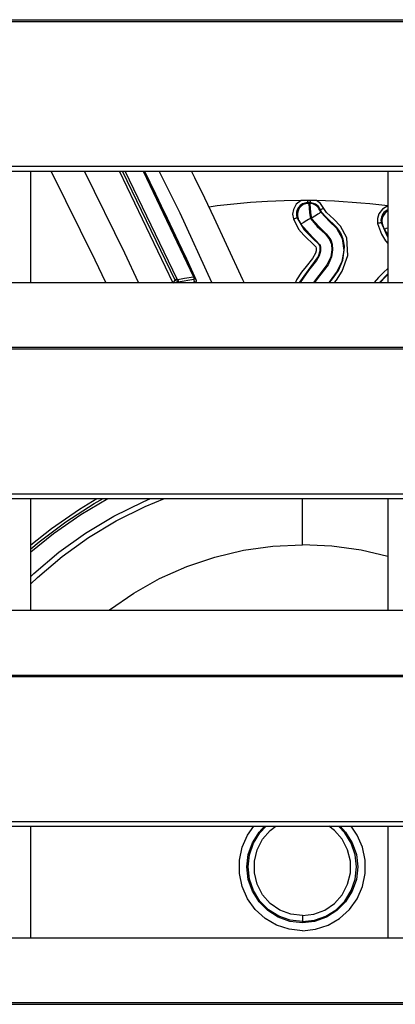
# Model space of a CAD drawing. Header units: millimetres. Extents: x 0 to 39025, y -31299 to 8400.
# Tile 277 of 373: x 6989 to 7040, y 6669 to 6801. Entities that reach past the tile are written whole.
import ezdxf

# ---------------------------------------------------------------- set-up
doc = ezdxf.new("R2010")
doc.units = ezdxf.units.MM

# ---------------------------------------------------------------- blocks, each defined once
blk = doc.blocks.new('*U53')
at = {"lineweight": 25}
for points in [[(16.21, 788.6), (16.21, 788.6), (1133.33, 788.6), (1133.33, 788.6)], [(16.21, 788.38), (16.21, 788.38), (1133.33, 788.38), (1133.33, 788.38)], [(7.21, 768.95), (7.21, 768.95), (1142.79, 768.95), (1142.79, 768.95)], [(7.21, 768.29), (7.21, 768.29), (1142.79, 768.29), (1142.79, 768.29)], [(387, 753.34), (387, 753.34), (387, 768.29), (387, 768.29)], [(406.15, 753.25), (406.15, 753.25), (398.91, 768.29), (398.91, 768.29)], [(406.4, 753.66), (406.4, 753.66), (399.35, 768.29), (399.35, 768.29)], [(406.68, 753.76), (406.68, 753.76), (399.67, 768.29), (399.67, 768.29)], [(402.09, 768.29), (402.09, 768.29), (408.89, 754.11), (408.89, 754.11)], [(435, 768.29), (435, 768.29), (435, 753.34), (435, 753.34)], [(425.4, 764.32), (425.4, 764.32), (424.54, 764.34), (424.54, 764.34)], [(434.51, 760.45), (434.51, 760.45), (435, 759.73), (435, 759.73)], [(406.84, 758.74), (406.84, 758.74), (408.73, 754.73), (408.73, 754.73)], [(247, 753.34), (247, 753.34), (818, 753.34), (818, 753.34)], [(406.15, 753.25), (406.15, 753.25), (406.4, 753.66), (406.4, 753.66)], [(408.91, 753.73), (408.91, 753.73), (406.8, 753.39), (406.8, 753.39)], [(409.07, 753.38), (409.07, 753.38), (408.81, 753.34), (408.81, 753.34)], [(409.07, 753.38), (409.07, 753.38), (408.91, 753.73), (408.91, 753.73)], [(409.03, 754.08), (409.03, 754.08), (409.02, 754.1), (409.02, 754.1)], [(409.19, 753.73), (409.19, 753.73), (409.03, 754.09), (409.03, 754.09)], [(435, 754.51), (435, 754.51), (433.86, 753.34), (433.86, 753.34)], [(16.21, 744.63), (16.21, 744.63), (1133.33, 744.63), (1133.33, 744.63)], [(16.21, 744.41), (16.21, 744.41), (1133.33, 744.41), (1133.33, 744.41)], [(7.21, 724.98), (7.21, 724.98), (1142.79, 724.98), (1142.79, 724.98)], [(7.21, 724.33), (7.21, 724.33), (1142.79, 724.33), (1142.79, 724.33)], [(387, 709.36), (387, 709.36), (387, 724.33), (387, 724.33)], [(435, 724.33), (435, 724.33), (435, 709.36), (435, 709.36)], [(247, 709.36), (247, 709.36), (818, 709.36), (818, 709.36)], [(16.21, 700.65), (16.21, 700.65), (1133.33, 700.65), (1133.33, 700.65)], [(16.21, 700.43), (16.21, 700.43), (1133.33, 700.43), (1133.33, 700.43)], [(7.21, 681), (7.21, 681), (1142.79, 681), (1142.79, 681)], [(7.21, 680.35), (7.21, 680.35), (1142.79, 680.35), (1142.79, 680.35)], [(387, 665.39), (387, 665.39), (387, 680.35), (387, 680.35)], [(435, 680.35), (435, 680.35), (435, 665.39), (435, 665.39)], [(423.5, 667.56), (423.5, 667.56), (423.5, 667.41), (423.5, 667.41)], [(247, 665.39), (247, 665.39), (818, 665.39), (818, 665.39)], [(16.21, 656.68), (16.21, 656.68), (1133.33, 656.68), (1133.33, 656.68)], [(16.21, 656.46), (16.21, 656.46), (1133.33, 656.46), (1133.33, 656.46)]]:
    blk.add_open_spline(points, degree=3, dxfattribs=at)
for points, knots in [([(397.1, 753.34), (397.1, 753.34), (395.68, 756.34), (395.68, 756.34), (395.68, 756.34), (389.73, 768.29), (389.73, 768.29)], [0, 0, 0, 0, 1, 1, 1, 2, 2, 2, 2]), ([(401.5, 753.34), (401.5, 753.34), (399.65, 757.29), (399.65, 757.29), (399.65, 757.29), (394.23, 768.29), (394.23, 768.29)], [0, 0, 0, 0, 1, 1, 1, 2, 2, 2, 2]), ([(402.26, 768.29), (402.26, 768.29), (405.33, 761.96), (405.33, 761.96), (405.33, 761.96), (406.84, 758.74), (406.84, 758.74)], [0, 0, 0, 0, 1, 1, 1, 2, 2, 2, 2]), ([(402.27, 768.29), (402.27, 768.29), (403.75, 765.25), (403.75, 765.25), (403.75, 765.25), (406.11, 760.33), (406.11, 760.33), (406.11, 760.33), (407.92, 756.49), (407.92, 756.49), (407.92, 756.49), (409.19, 753.73), (409.19, 753.73)], [0, 0, 0, 0, 1, 1, 1, 2, 2, 2, 3, 3, 3, 4, 4, 4, 4]), ([(411.34, 753.34), (411.34, 753.34), (407.06, 762.63), (407.06, 762.63), (407.06, 762.63), (404.28, 768.29), (404.28, 768.29)], [0, 0, 0, 0, 1, 1, 1, 2, 2, 2, 2]), ([(415.66, 753.34), (415.66, 753.34), (415.49, 753.71), (415.49, 753.71), (415.49, 753.71), (413.3, 758.45), (413.3, 758.45), (413.3, 758.45), (411.63, 762.02), (411.63, 762.02), (411.63, 762.02), (410.38, 764.64), (410.38, 764.64), (410.38, 764.64), (409.06, 767.4), (409.06, 767.4), (409.06, 767.4), (408.62, 768.29), (408.62, 768.29)], [0, 0, 0, 0, 1, 1, 1, 2, 2, 2, 3, 3, 3, 4, 4, 4, 5, 5, 5, 6, 6, 6, 6]), ([(423.35, 764.34), (423.35, 764.34), (421.08, 764.31), (421.08, 764.31), (421.08, 764.31), (418.81, 764.22), (418.81, 764.22), (418.81, 764.22), (416.55, 764.07), (416.55, 764.07), (416.55, 764.07), (414.3, 763.86), (414.3, 763.86), (414.3, 763.86), (412.04, 763.6), (412.04, 763.6), (412.04, 763.6), (410.96, 763.45), (410.96, 763.45)], [0, 0, 0, 0, 1, 1, 1, 2, 2, 2, 3, 3, 3, 4, 4, 4, 5, 5, 5, 6, 6, 6, 6]), ([(423.35, 764.34), (423.35, 764.34), (422.69, 763.85), (422.69, 763.85), (422.69, 763.85), (422.29, 763.14), (422.29, 763.14), (422.29, 763.14), (422.2, 762.49), (422.2, 762.49), (422.2, 762.49), (422.31, 761.86), (422.31, 761.86)], [0, 0, 0, 0, 1, 1, 1, 2, 2, 2, 3, 3, 3, 4, 4, 4, 4]), ([(424.2, 764.05), (424.2, 764.05), (423.85, 764), (423.85, 764), (423.85, 764), (423.51, 763.88), (423.51, 763.88), (423.51, 763.88), (423.21, 763.68), (423.21, 763.68), (423.21, 763.68), (422.97, 763.41), (422.97, 763.41), (422.97, 763.41), (422.8, 763.1), (422.8, 763.1), (422.8, 763.1), (422.71, 762.76), (422.71, 762.76), (422.71, 762.76), (422.71, 762.39), (422.71, 762.39), (422.71, 762.39), (422.78, 762.05), (422.78, 762.05)], [0, 0, 0, 0, 1, 1, 1, 2, 2, 2, 3, 3, 3, 4, 4, 4, 5, 5, 5, 6, 6, 6, 7, 7, 7, 8, 8, 8, 8]), ([(424.34, 763.95), (424.34, 763.95), (423.98, 763.91), (423.98, 763.91), (423.98, 763.91), (423.63, 763.78), (423.63, 763.78), (423.63, 763.78), (423.33, 763.58), (423.33, 763.58), (423.33, 763.58), (423.09, 763.3), (423.09, 763.3), (423.09, 763.3), (422.92, 762.97), (422.92, 762.97), (422.92, 762.97), (422.83, 762.62), (422.83, 762.62), (422.83, 762.62), (422.83, 762.26), (422.83, 762.26), (422.83, 762.26), (422.92, 761.9), (422.92, 761.9)], [0, 0, 0, 0, 1, 1, 1, 2, 2, 2, 3, 3, 3, 4, 4, 4, 5, 5, 5, 6, 6, 6, 7, 7, 7, 8, 8, 8, 8]), ([(423.5, 764.34), (423.5, 764.34), (423.41, 764.34), (423.41, 764.34), (423.41, 764.34), (423.35, 764.34), (423.35, 764.34)], [0, 0, 0, 0, 1, 1, 1, 2, 2, 2, 2]), ([(424.21, 764.34), (424.21, 764.34), (423.86, 764.34), (423.86, 764.34), (423.86, 764.34), (423.86, 764.34), (423.86, 764.34), (423.86, 764.34), (423.85, 764.34), (423.85, 764.34), (423.85, 764.34), (423.81, 764.34), (423.81, 764.34), (423.81, 764.34), (423.68, 764.34), (423.68, 764.34), (423.68, 764.34), (423.5, 764.34), (423.5, 764.34)], [0, 0, 0, 0, 1, 1, 1, 2, 2, 2, 3, 3, 3, 4, 4, 4, 5, 5, 5, 6, 6, 6, 6]), ([(424.21, 764.34), (424.21, 764.34), (424.2, 764.28), (424.2, 764.28), (424.2, 764.28), (424.2, 764.22), (424.2, 764.22), (424.2, 764.22), (424.2, 764.17), (424.2, 764.17), (424.2, 764.17), (424.2, 764.13), (424.2, 764.13), (424.2, 764.13), (424.2, 764.1), (424.2, 764.1), (424.2, 764.1), (424.2, 764.07), (424.2, 764.07), (424.2, 764.07), (424.2, 764.05), (424.2, 764.05), (424.2, 764.05), (424.2, 764.05), (424.2, 764.05)], [0, 0, 0, 0, 1, 1, 1, 2, 2, 2, 3, 3, 3, 4, 4, 4, 5, 5, 5, 6, 6, 6, 7, 7, 7, 8, 8, 8, 8]), ([(424.2, 764.05), (424.2, 764.05), (424.28, 764), (424.28, 764), (424.28, 764), (424.34, 763.95), (424.34, 763.95)], [0, 0, 0, 0, 1, 1, 1, 2, 2, 2, 2]), ([(424.54, 764.05), (424.54, 764.05), (424.5, 764.05), (424.5, 764.05), (424.5, 764.05), (424.46, 764.05), (424.46, 764.05), (424.46, 764.05), (424.41, 764.05), (424.41, 764.05), (424.41, 764.05), (424.37, 764.05), (424.37, 764.05), (424.37, 764.05), (424.33, 764.05), (424.33, 764.05), (424.33, 764.05), (424.29, 764.05), (424.29, 764.05), (424.29, 764.05), (424.24, 764.05), (424.24, 764.05), (424.24, 764.05), (424.2, 764.05), (424.2, 764.05)], [0, 0, 0, 0, 1, 1, 1, 2, 2, 2, 3, 3, 3, 4, 4, 4, 5, 5, 5, 6, 6, 6, 7, 7, 7, 8, 8, 8, 8]), ([(424.54, 764.34), (424.54, 764.34), (424.5, 764.34), (424.5, 764.34), (424.5, 764.34), (424.46, 764.34), (424.46, 764.34), (424.46, 764.34), (424.41, 764.34), (424.41, 764.34), (424.41, 764.34), (424.37, 764.34), (424.37, 764.34), (424.37, 764.34), (424.33, 764.34), (424.33, 764.34), (424.33, 764.34), (424.29, 764.34), (424.29, 764.34), (424.29, 764.34), (424.25, 764.34), (424.25, 764.34), (424.25, 764.34), (424.21, 764.34), (424.21, 764.34)], [0, 0, 0, 0, 1, 1, 1, 2, 2, 2, 3, 3, 3, 4, 4, 4, 5, 5, 5, 6, 6, 6, 7, 7, 7, 8, 8, 8, 8]), ([(424.34, 763.95), (424.34, 763.95), (424.36, 763.78), (424.36, 763.78), (424.36, 763.78), (424.41, 763.34), (424.41, 763.34), (424.41, 763.34), (424.48, 762.7), (424.48, 762.7), (424.48, 762.7), (424.59, 761.94), (424.59, 761.94)], [0, 0, 0, 0, 1, 1, 1, 2, 2, 2, 3, 3, 3, 4, 4, 4, 4]), ([(424.48, 763.95), (424.48, 763.95), (424.46, 763.95), (424.46, 763.95), (424.46, 763.95), (424.44, 763.95), (424.44, 763.95), (424.44, 763.95), (424.43, 763.95), (424.43, 763.95), (424.43, 763.95), (424.41, 763.95), (424.41, 763.95), (424.41, 763.95), (424.38, 763.95), (424.38, 763.95), (424.38, 763.95), (424.37, 763.95), (424.37, 763.95), (424.37, 763.95), (424.35, 763.95), (424.35, 763.95), (424.35, 763.95), (424.34, 763.95), (424.34, 763.95)], [0, 0, 0, 0, 1, 1, 1, 2, 2, 2, 3, 3, 3, 4, 4, 4, 5, 5, 5, 6, 6, 6, 7, 7, 7, 8, 8, 8, 8]), ([(424.54, 764.05), (424.54, 764.05), (424.5, 764), (424.5, 764), (424.5, 764), (424.48, 763.95), (424.48, 763.95)], [0, 0, 0, 0, 1, 1, 1, 2, 2, 2, 2]), ([(424.48, 763.95), (424.48, 763.95), (424.49, 763.78), (424.49, 763.78), (424.49, 763.78), (424.53, 763.34), (424.53, 763.34), (424.53, 763.34), (424.61, 762.7), (424.61, 762.7), (424.61, 762.7), (424.72, 761.94), (424.72, 761.94)], [0, 0, 0, 0, 1, 1, 1, 2, 2, 2, 3, 3, 3, 4, 4, 4, 4]), ([(425.84, 763.05), (425.84, 763.05), (425.73, 763.24), (425.73, 763.24), (425.73, 763.24), (425.61, 763.41), (425.61, 763.41), (425.61, 763.41), (425.46, 763.57), (425.46, 763.57), (425.46, 763.57), (425.29, 763.71), (425.29, 763.71), (425.29, 763.71), (425.1, 763.81), (425.1, 763.81), (425.1, 763.81), (424.9, 763.89), (424.9, 763.89), (424.9, 763.89), (424.7, 763.93), (424.7, 763.93), (424.7, 763.93), (424.48, 763.95), (424.48, 763.95)], [0, 0, 0, 0, 1, 1, 1, 2, 2, 2, 3, 3, 3, 4, 4, 4, 5, 5, 5, 6, 6, 6, 7, 7, 7, 8, 8, 8, 8]), ([(424.54, 764.34), (424.54, 764.34), (424.54, 764.27), (424.54, 764.27), (424.54, 764.27), (424.54, 764.22), (424.54, 764.22), (424.54, 764.22), (424.54, 764.17), (424.54, 764.17), (424.54, 764.17), (424.54, 764.13), (424.54, 764.13), (424.54, 764.13), (424.54, 764.1), (424.54, 764.1), (424.54, 764.1), (424.54, 764.07), (424.54, 764.07), (424.54, 764.07), (424.54, 764.05), (424.54, 764.05), (424.54, 764.05), (424.54, 764.05), (424.54, 764.05)], [0, 0, 0, 0, 1, 1, 1, 2, 2, 2, 3, 3, 3, 4, 4, 4, 5, 5, 5, 6, 6, 6, 7, 7, 7, 8, 8, 8, 8]), ([(425.91, 763.11), (425.91, 763.11), (425.65, 763.53), (425.65, 763.53), (425.65, 763.53), (425.27, 763.84), (425.27, 763.84), (425.27, 763.84), (424.54, 764.05), (424.54, 764.05)], [0, 0, 0, 0, 1, 1, 1, 2, 2, 2, 3, 3, 3, 3]), ([(426.37, 763.28), (426.37, 763.28), (425.92, 763.95), (425.92, 763.95), (425.92, 763.95), (425.4, 764.32), (425.4, 764.32)], [0, 0, 0, 0, 1, 1, 1, 2, 2, 2, 2]), ([(434.97, 763.6), (434.97, 763.6), (433.78, 763.75), (433.78, 763.75), (433.78, 763.75), (432.58, 763.88), (432.58, 763.88), (432.58, 763.88), (431.38, 763.99), (431.38, 763.99), (431.38, 763.99), (430.19, 764.09), (430.19, 764.09), (430.19, 764.09), (428.99, 764.17), (428.99, 764.17), (428.99, 764.17), (427.8, 764.24), (427.8, 764.24), (427.8, 764.24), (426.6, 764.29), (426.6, 764.29), (426.6, 764.29), (425.4, 764.32), (425.4, 764.32)], [0, 0, 0, 0, 1, 1, 1, 2, 2, 2, 3, 3, 3, 4, 4, 4, 5, 5, 5, 6, 6, 6, 7, 7, 7, 8, 8, 8, 8]), ([(425.97, 762.76), (425.97, 762.76), (425.94, 762.74), (425.94, 762.74), (425.94, 762.74), (425.87, 762.69), (425.87, 762.69), (425.87, 762.69), (425.75, 762.61), (425.75, 762.61), (425.75, 762.61), (425.59, 762.51), (425.59, 762.51), (425.59, 762.51), (425.4, 762.39), (425.4, 762.39), (425.4, 762.39), (425.19, 762.25), (425.19, 762.25), (425.19, 762.25), (424.96, 762.1), (424.96, 762.1), (424.96, 762.1), (424.72, 761.94), (424.72, 761.94)], [0, 0, 0, 0, 1, 1, 1, 2, 2, 2, 3, 3, 3, 4, 4, 4, 5, 5, 5, 6, 6, 6, 7, 7, 7, 8, 8, 8, 8]), ([(425.91, 763.11), (425.91, 763.11), (425.87, 763.07), (425.87, 763.07), (425.87, 763.07), (425.84, 763.05), (425.84, 763.05)], [0, 0, 0, 0, 1, 1, 1, 2, 2, 2, 2]), ([(425.84, 763.05), (425.84, 763.05), (425.84, 763.02), (425.84, 763.02), (425.84, 763.02), (425.86, 762.97), (425.86, 762.97), (425.86, 762.97), (425.88, 762.93), (425.88, 762.93), (425.88, 762.93), (425.9, 762.88), (425.9, 762.88), (425.9, 762.88), (425.94, 762.83), (425.94, 762.83), (425.94, 762.83), (425.97, 762.76), (425.97, 762.76)], [0, 0, 0, 0, 1, 1, 1, 2, 2, 2, 3, 3, 3, 4, 4, 4, 5, 5, 5, 6, 6, 6, 6]), ([(426.37, 763.28), (426.37, 763.28), (426.28, 763.24), (426.28, 763.24), (426.28, 763.24), (426.2, 763.21), (426.2, 763.21), (426.2, 763.21), (426.12, 763.18), (426.12, 763.18), (426.12, 763.18), (426.05, 763.15), (426.05, 763.15), (426.05, 763.15), (425.99, 763.13), (425.99, 763.13), (425.99, 763.13), (425.94, 763.12), (425.94, 763.12), (425.94, 763.12), (425.92, 763.11), (425.92, 763.11), (425.92, 763.11), (425.91, 763.11), (425.91, 763.11)], [0, 0, 0, 0, 1, 1, 1, 2, 2, 2, 3, 3, 3, 4, 4, 4, 5, 5, 5, 6, 6, 6, 7, 7, 7, 8, 8, 8, 8]), ([(429.15, 758.08), (429.15, 758.08), (429.16, 758.22), (429.16, 758.22), (429.16, 758.22), (429, 759.14), (429, 759.14), (429, 759.14), (428.7, 759.86), (428.7, 759.86), (428.7, 759.86), (428.39, 760.37), (428.39, 760.37), (428.39, 760.37), (428.13, 760.7), (428.13, 760.7), (428.13, 760.7), (426.69, 762.1), (426.69, 762.1), (426.69, 762.1), (426.14, 762.71), (426.14, 762.71), (426.14, 762.71), (425.91, 763.11), (425.91, 763.11)], [0, 0, 0, 0, 1, 1, 1, 2, 2, 2, 3, 3, 3, 4, 4, 4, 5, 5, 5, 6, 6, 6, 7, 7, 7, 8, 8, 8, 8]), ([(425.97, 762.76), (425.97, 762.76), (427.17, 761.51), (427.17, 761.51), (427.17, 761.51), (428.07, 760.61), (428.07, 760.61), (428.07, 760.61), (428.86, 759.25), (428.86, 759.25), (428.86, 759.25), (429.07, 757.64), (429.07, 757.64), (429.07, 757.64), (428.79, 756.16), (428.79, 756.16), (428.79, 756.16), (428.19, 754.87), (428.19, 754.87), (428.19, 754.87), (427.47, 753.85), (427.47, 753.85), (427.47, 753.85), (427.05, 753.34), (427.05, 753.34)], [0, 0, 0, 0, 1, 1, 1, 2, 2, 2, 3, 3, 3, 4, 4, 4, 5, 5, 5, 6, 6, 6, 7, 7, 7, 8, 8, 8, 8]), ([(427.83, 753.34), (427.83, 753.34), (428.09, 753.65), (428.09, 753.65), (428.09, 753.65), (428.87, 754.83), (428.87, 754.83), (428.87, 754.83), (429.6, 756.95), (429.6, 756.95), (429.6, 756.95), (429.46, 759.31), (429.46, 759.31), (429.46, 759.31), (428.61, 760.88), (428.61, 760.88), (428.61, 760.88), (427.72, 761.81), (427.72, 761.81), (427.72, 761.81), (426.76, 762.71), (426.76, 762.71), (426.76, 762.71), (426.37, 763.28), (426.37, 763.28)], [0, 0, 0, 0, 1, 1, 1, 2, 2, 2, 3, 3, 3, 4, 4, 4, 5, 5, 5, 6, 6, 6, 7, 7, 7, 8, 8, 8, 8]), ([(434.97, 763.6), (434.97, 763.6), (434.26, 763.19), (434.26, 763.19), (434.26, 763.19), (433.76, 762.54), (433.76, 762.54), (433.76, 762.54), (433.59, 761.92), (433.59, 761.92), (433.59, 761.92), (433.61, 761.27), (433.61, 761.27)], [0, 0, 0, 0, 1, 1, 1, 2, 2, 2, 3, 3, 3, 4, 4, 4, 4]), ([(435, 763.08), (435, 763.08), (434.75, 762.96), (434.75, 762.96), (434.75, 762.96), (434.47, 762.73), (434.47, 762.73), (434.47, 762.73), (434.26, 762.44), (434.26, 762.44), (434.26, 762.44), (434.13, 762.1), (434.13, 762.1), (434.13, 762.1), (434.07, 761.75), (434.07, 761.75), (434.07, 761.75), (434.1, 761.39), (434.1, 761.39)], [0, 0, 0, 0, 1, 1, 1, 2, 2, 2, 3, 3, 3, 4, 4, 4, 5, 5, 5, 6, 6, 6, 6]), ([(435, 762.93), (435, 762.93), (434.85, 762.84), (434.85, 762.84), (434.85, 762.84), (434.57, 762.6), (434.57, 762.6), (434.57, 762.6), (434.36, 762.3), (434.36, 762.3), (434.36, 762.3), (434.23, 761.96), (434.23, 761.96), (434.23, 761.96), (434.19, 761.59), (434.19, 761.59), (434.19, 761.59), (434.23, 761.23), (434.23, 761.23)], [0, 0, 0, 0, 1, 1, 1, 2, 2, 2, 3, 3, 3, 4, 4, 4, 5, 5, 5, 6, 6, 6, 6]), ([(422.31, 761.86), (422.31, 761.86), (422.4, 761.9), (422.4, 761.9), (422.4, 761.9), (422.49, 761.93), (422.49, 761.93), (422.49, 761.93), (422.56, 761.95), (422.56, 761.95), (422.56, 761.95), (422.63, 761.98), (422.63, 761.98), (422.63, 761.98), (422.7, 762), (422.7, 762), (422.7, 762), (422.74, 762.02), (422.74, 762.02), (422.74, 762.02), (422.77, 762.04), (422.77, 762.04), (422.77, 762.04), (422.78, 762.05), (422.78, 762.05)], [0, 0, 0, 0, 1, 1, 1, 2, 2, 2, 3, 3, 3, 4, 4, 4, 5, 5, 5, 6, 6, 6, 7, 7, 7, 8, 8, 8, 8]), ([(422.31, 761.86), (422.31, 761.86), (423, 760.51), (423, 760.51), (423, 760.51), (423.68, 759.69), (423.68, 759.69), (423.68, 759.69), (424.22, 759.16), (424.22, 759.16), (424.22, 759.16), (424.64, 758.78), (424.64, 758.78), (424.64, 758.78), (425.32, 758.1), (425.32, 758.1), (425.32, 758.1), (425.37, 757.96), (425.37, 757.96), (425.37, 757.96), (425.37, 757.78), (425.37, 757.78), (425.37, 757.78), (425.34, 757.56), (425.34, 757.56), (425.34, 757.56), (425.27, 757.28), (425.27, 757.28), (425.27, 757.28), (424.87, 756.53), (424.87, 756.53), (424.87, 756.53), (424, 755.46), (424, 755.46), (424, 755.46), (423.4, 754.72), (423.4, 754.72), (423.4, 754.72), (422.72, 753.69), (422.72, 753.69), (422.72, 753.69), (422.58, 753.34), (422.58, 753.34)], [0, 0, 0, 0, 1, 1, 1, 2, 2, 2, 3, 3, 3, 4, 4, 4, 5, 5, 5, 6, 6, 6, 7, 7, 7, 8, 8, 8, 9, 9, 9, 10, 10, 10, 11, 11, 11, 12, 12, 12, 13, 13, 13, 14, 14, 14, 14]), ([(422.78, 762.05), (422.78, 762.05), (422.86, 761.96), (422.86, 761.96), (422.86, 761.96), (422.92, 761.9), (422.92, 761.9)], [0, 0, 0, 0, 1, 1, 1, 2, 2, 2, 2]), ([(422.78, 762.05), (422.78, 762.05), (423.74, 760.39), (423.74, 760.39), (423.74, 760.39), (424.97, 759.17), (424.97, 759.17), (424.97, 759.17), (425.65, 758.51), (425.65, 758.51), (425.65, 758.51), (425.83, 758.22), (425.83, 758.22)], [0, 0, 0, 0, 1, 1, 1, 2, 2, 2, 3, 3, 3, 4, 4, 4, 4]), ([(422.92, 761.9), (422.92, 761.9), (422.93, 761.88), (422.93, 761.88), (422.93, 761.88), (422.96, 761.83), (422.96, 761.83), (422.96, 761.83), (422.99, 761.76), (422.99, 761.76), (422.99, 761.76), (423.04, 761.65), (423.04, 761.65), (423.04, 761.65), (423.15, 761.43), (423.15, 761.43), (423.15, 761.43), (423.31, 761.16), (423.31, 761.16)], [0, 0, 0, 0, 1, 1, 1, 2, 2, 2, 3, 3, 3, 4, 4, 4, 5, 5, 5, 6, 6, 6, 6]), ([(424.59, 761.94), (424.59, 761.94), (424.34, 761.79), (424.34, 761.79), (424.34, 761.79), (424.11, 761.65), (424.11, 761.65), (424.11, 761.65), (423.89, 761.51), (423.89, 761.51), (423.89, 761.51), (423.7, 761.4), (423.7, 761.4), (423.7, 761.4), (423.54, 761.3), (423.54, 761.3), (423.54, 761.3), (423.42, 761.23), (423.42, 761.23), (423.42, 761.23), (423.34, 761.18), (423.34, 761.18), (423.34, 761.18), (423.31, 761.16), (423.31, 761.16)], [0, 0, 0, 0, 1, 1, 1, 2, 2, 2, 3, 3, 3, 4, 4, 4, 5, 5, 5, 6, 6, 6, 7, 7, 7, 8, 8, 8, 8]), ([(424.72, 761.94), (424.72, 761.94), (424.7, 761.94), (424.7, 761.94), (424.7, 761.94), (424.68, 761.94), (424.68, 761.94), (424.68, 761.94), (424.67, 761.94), (424.67, 761.94), (424.67, 761.94), (424.65, 761.94), (424.65, 761.94), (424.65, 761.94), (424.64, 761.94), (424.64, 761.94), (424.64, 761.94), (424.62, 761.94), (424.62, 761.94), (424.62, 761.94), (424.6, 761.94), (424.6, 761.94), (424.6, 761.94), (424.59, 761.94), (424.59, 761.94)], [0, 0, 0, 0, 1, 1, 1, 2, 2, 2, 3, 3, 3, 4, 4, 4, 5, 5, 5, 6, 6, 6, 7, 7, 7, 8, 8, 8, 8]), ([(424.59, 761.94), (424.59, 761.94), (425.5, 760.86), (425.5, 760.86), (425.5, 760.86), (426.52, 759.93), (426.52, 759.93), (426.52, 759.93), (427.17, 759.11), (427.17, 759.11), (427.17, 759.11), (427.41, 758.48), (427.41, 758.48), (427.41, 758.48), (427.47, 757.72), (427.47, 757.72), (427.47, 757.72), (427.31, 756.78), (427.31, 756.78), (427.31, 756.78), (426.85, 755.74), (426.85, 755.74), (426.85, 755.74), (425.72, 754.26), (425.72, 754.26), (425.72, 754.26), (425.02, 753.34), (425.02, 753.34)], [0, 0, 0, 0, 1, 1, 1, 2, 2, 2, 3, 3, 3, 4, 4, 4, 5, 5, 5, 6, 6, 6, 7, 7, 7, 8, 8, 8, 9, 9, 9, 9]), ([(424.72, 761.94), (424.72, 761.94), (425.75, 760.78), (425.75, 760.78), (425.75, 760.78), (426.71, 759.88), (426.71, 759.88), (426.71, 759.88), (427.31, 759.06), (427.31, 759.06), (427.31, 759.06), (427.52, 758.46), (427.52, 758.46), (427.52, 758.46), (427.57, 757.7), (427.57, 757.7), (427.57, 757.7), (427.4, 756.76), (427.4, 756.76), (427.4, 756.76), (426.95, 755.72), (426.95, 755.72), (426.95, 755.72), (425.82, 754.22), (425.82, 754.22), (425.82, 754.22), (425.15, 753.34), (425.15, 753.34)], [0, 0, 0, 0, 1, 1, 1, 2, 2, 2, 3, 3, 3, 4, 4, 4, 5, 5, 5, 6, 6, 6, 7, 7, 7, 8, 8, 8, 9, 9, 9, 9]), ([(433.61, 761.27), (433.61, 761.27), (433.71, 761.29), (433.71, 761.29), (433.71, 761.29), (433.8, 761.32), (433.8, 761.32), (433.8, 761.32), (433.88, 761.33), (433.88, 761.33), (433.88, 761.33), (433.95, 761.35), (433.95, 761.35), (433.95, 761.35), (434.02, 761.37), (434.02, 761.37), (434.02, 761.37), (434.07, 761.38), (434.07, 761.38), (434.07, 761.38), (434.09, 761.39), (434.09, 761.39), (434.09, 761.39), (434.1, 761.39), (434.1, 761.39)], [0, 0, 0, 0, 1, 1, 1, 2, 2, 2, 3, 3, 3, 4, 4, 4, 5, 5, 5, 6, 6, 6, 7, 7, 7, 8, 8, 8, 8]), ([(433.61, 761.27), (433.61, 761.27), (434.13, 759.84), (434.13, 759.84), (434.13, 759.84), (434.69, 758.94), (434.69, 758.94), (434.69, 758.94), (435, 758.55), (435, 758.55)], [0, 0, 0, 0, 1, 1, 1, 2, 2, 2, 3, 3, 3, 3]), ([(434.1, 761.39), (434.1, 761.39), (434.17, 761.3), (434.17, 761.3), (434.17, 761.3), (434.23, 761.23), (434.23, 761.23)], [0, 0, 0, 0, 1, 1, 1, 2, 2, 2, 2]), ([(434.1, 761.39), (434.1, 761.39), (434.84, 759.62), (434.84, 759.62), (434.84, 759.62), (435, 759.42), (435, 759.42)], [0, 0, 0, 0, 1, 1, 1, 2, 2, 2, 2]), ([(434.23, 761.23), (434.23, 761.23), (434.23, 761.21), (434.23, 761.21), (434.23, 761.21), (434.26, 761.16), (434.26, 761.16), (434.26, 761.16), (434.28, 761.08), (434.28, 761.08), (434.28, 761.08), (434.31, 760.97), (434.31, 760.97), (434.31, 760.97), (434.4, 760.73), (434.4, 760.73), (434.4, 760.73), (434.51, 760.45), (434.51, 760.45)], [0, 0, 0, 0, 1, 1, 1, 2, 2, 2, 3, 3, 3, 4, 4, 4, 5, 5, 5, 6, 6, 6, 6]), ([(423.31, 761.16), (423.31, 761.16), (424.85, 759.42), (424.85, 759.42), (424.85, 759.42), (425.41, 758.9), (425.41, 758.9), (425.41, 758.9), (425.82, 758.45), (425.82, 758.45), (425.82, 758.45), (425.91, 758.28), (425.91, 758.28), (425.91, 758.28), (425.96, 758.1), (425.96, 758.1), (425.96, 758.1), (425.94, 757.53), (425.94, 757.53), (425.94, 757.53), (425.75, 756.89), (425.75, 756.89), (425.75, 756.89), (425.41, 756.27), (425.41, 756.27), (425.41, 756.27), (424.32, 754.93), (424.32, 754.93), (424.32, 754.93), (423.21, 753.34), (423.21, 753.34)], [0, 0, 0, 0, 1, 1, 1, 2, 2, 2, 3, 3, 3, 4, 4, 4, 5, 5, 5, 6, 6, 6, 7, 7, 7, 8, 8, 8, 9, 9, 9, 10, 10, 10, 10]), ([(435, 760.66), (435, 760.66), (434.93, 760.63), (434.93, 760.63), (434.93, 760.63), (434.76, 760.56), (434.76, 760.56), (434.76, 760.56), (434.63, 760.5), (434.63, 760.5), (434.63, 760.5), (434.54, 760.46), (434.54, 760.46), (434.54, 760.46), (434.51, 760.45), (434.51, 760.45)], [0, 0, 0, 0, 1, 1, 1, 2, 2, 2, 3, 3, 3, 4, 4, 4, 5, 5, 5, 5]), ([(425.83, 758.22), (425.83, 758.22), (425.87, 757.86), (425.87, 757.86), (425.87, 757.86), (425.87, 757.75), (425.87, 757.75), (425.87, 757.75), (425.85, 757.55), (425.85, 757.55), (425.85, 757.55), (425.63, 756.84), (425.63, 756.84), (425.63, 756.84), (424.65, 755.47), (424.65, 755.47), (424.65, 755.47), (423.11, 753.39), (423.11, 753.39), (423.11, 753.39), (423.09, 753.34), (423.09, 753.34)], [0, 0, 0, 0, 1, 1, 1, 2, 2, 2, 3, 3, 3, 4, 4, 4, 5, 5, 5, 6, 6, 6, 7, 7, 7, 7]), ([(427.17, 753.34), (427.17, 753.34), (427.43, 753.65), (427.43, 753.65), (427.43, 753.65), (428.34, 754.92), (428.34, 754.92), (428.34, 754.92), (428.95, 756.34), (428.95, 756.34), (428.95, 756.34), (429.15, 758.08), (429.15, 758.08)], [0, 0, 0, 0, 1, 1, 1, 2, 2, 2, 3, 3, 3, 4, 4, 4, 4]), ([(435, 755.21), (435, 755.21), (434.4, 754.66), (434.4, 754.66), (434.4, 754.66), (433.72, 754), (433.72, 754), (433.72, 754), (433.15, 753.34), (433.15, 753.34)], [0, 0, 0, 0, 1, 1, 1, 2, 2, 2, 3, 3, 3, 3]), ([(406.68, 753.76), (406.68, 753.76), (406.54, 753.72), (406.54, 753.72), (406.54, 753.72), (406.4, 753.66), (406.4, 753.66)], [0, 0, 0, 0, 1, 1, 1, 2, 2, 2, 2]), ([(406.8, 753.39), (406.8, 753.39), (406.71, 753.45), (406.71, 753.45), (406.71, 753.45), (406.61, 753.51), (406.61, 753.51), (406.61, 753.51), (406.51, 753.58), (406.51, 753.58), (406.51, 753.58), (406.4, 753.66), (406.4, 753.66)], [0, 0, 0, 0, 1, 1, 1, 2, 2, 2, 3, 3, 3, 4, 4, 4, 4]), ([(406.75, 753.7), (406.75, 753.7), (406.73, 753.7), (406.73, 753.7), (406.73, 753.7), (406.72, 753.71), (406.72, 753.71), (406.72, 753.71), (406.71, 753.71), (406.71, 753.71), (406.71, 753.71), (406.7, 753.72), (406.7, 753.72), (406.7, 753.72), (406.69, 753.73), (406.69, 753.73), (406.69, 753.73), (406.68, 753.76), (406.68, 753.76)], [0, 0, 0, 0, 1, 1, 1, 2, 2, 2, 3, 3, 3, 4, 4, 4, 5, 5, 5, 6, 6, 6, 6]), ([(408.87, 754.04), (408.87, 754.04), (407.68, 753.86), (407.68, 753.86), (407.68, 753.86), (406.75, 753.7), (406.75, 753.7)], [0, 0, 0, 0, 1, 1, 1, 2, 2, 2, 2]), ([(406.75, 753.7), (406.75, 753.7), (406.8, 753.55), (406.8, 753.55), (406.8, 753.55), (406.8, 753.39), (406.8, 753.39)], [0, 0, 0, 0, 1, 1, 1, 2, 2, 2, 2]), ([(408.89, 754.11), (408.89, 754.11), (408.9, 754.09), (408.9, 754.09), (408.9, 754.09), (408.9, 754.07), (408.9, 754.07), (408.9, 754.07), (408.9, 754.05), (408.9, 754.05), (408.9, 754.05), (408.89, 754.05), (408.89, 754.05), (408.89, 754.05), (408.87, 754.04), (408.87, 754.04)], [0, 0, 0, 0, 1, 1, 1, 2, 2, 2, 3, 3, 3, 4, 4, 4, 5, 5, 5, 5]), ([(408.87, 754.04), (408.87, 754.04), (408.91, 753.89), (408.91, 753.89), (408.91, 753.89), (408.91, 753.73), (408.91, 753.73)], [0, 0, 0, 0, 1, 1, 1, 2, 2, 2, 2]), ([(408.89, 754.11), (408.89, 754.11), (408.99, 754.11), (408.99, 754.11), (408.99, 754.11), (409.02, 754.1), (409.02, 754.1), (409.02, 754.1), (409.03, 754.09), (409.03, 754.09)], [0, 0, 0, 0, 1, 1, 1, 2, 2, 2, 3, 3, 3, 3]), ([(409.03, 754.09), (409.03, 754.09), (409.05, 753.99), (409.05, 753.99), (409.05, 753.99), (409.05, 753.9), (409.05, 753.9), (409.05, 753.9), (409, 753.81), (409, 753.81), (409, 753.81), (408.91, 753.73), (408.91, 753.73)], [0, 0, 0, 0, 1, 1, 1, 2, 2, 2, 3, 3, 3, 4, 4, 4, 4]), ([(409.19, 753.73), (409.19, 753.73), (409.24, 753.6), (409.24, 753.6), (409.24, 753.6), (409.24, 753.54), (409.24, 753.54), (409.24, 753.54), (409.23, 753.49), (409.23, 753.49), (409.23, 753.49), (409.21, 753.45), (409.21, 753.45), (409.21, 753.45), (409.18, 753.42), (409.18, 753.42), (409.18, 753.42), (409.07, 753.38), (409.07, 753.38)], [0, 0, 0, 0, 1, 1, 1, 2, 2, 2, 3, 3, 3, 4, 4, 4, 5, 5, 5, 6, 6, 6, 6]), ([(435, 754.42), (435, 754.42), (434.71, 754.14), (434.71, 754.14), (434.71, 754.14), (433.97, 753.34), (433.97, 753.34)], [0, 0, 0, 0, 1, 1, 1, 2, 2, 2, 2]), ([(387, 713.86), (387, 713.86), (387.43, 714.27), (387.43, 714.27), (387.43, 714.27), (390.79, 717.13), (390.79, 717.13), (390.79, 717.13), (394.37, 719.69), (394.37, 719.69), (394.37, 719.69), (398.15, 721.96), (398.15, 721.96), (398.15, 721.96), (402.11, 723.9), (402.11, 723.9), (402.11, 723.9), (403.09, 724.33), (403.09, 724.33)], [0, 0, 0, 0, 1, 1, 1, 2, 2, 2, 3, 3, 3, 4, 4, 4, 5, 5, 5, 6, 6, 6, 6]), ([(387, 717.18), (387, 717.18), (390.04, 719.65), (390.04, 719.65), (390.04, 719.65), (393.73, 722.21), (393.73, 722.21), (393.73, 722.21), (397.36, 724.33), (397.36, 724.33)], [0, 0, 0, 0, 1, 1, 1, 2, 2, 2, 3, 3, 3, 3]), ([(387, 717.57), (387, 717.57), (388.11, 718.51), (388.11, 718.51), (388.11, 718.51), (391.72, 721.23), (391.72, 721.23), (391.72, 721.23), (395.54, 723.66), (395.54, 723.66), (395.54, 723.66), (396.72, 724.33), (396.72, 724.33)], [0, 0, 0, 0, 1, 1, 1, 2, 2, 2, 3, 3, 3, 4, 4, 4, 4]), ([(387, 712.9), (387, 712.9), (387.9, 713.75), (387.9, 713.75), (387.9, 713.75), (391.22, 716.57), (391.22, 716.57), (391.22, 716.57), (394.75, 719.11), (394.75, 719.11), (394.75, 719.11), (398.48, 721.35), (398.48, 721.35), (398.48, 721.35), (402.39, 723.27), (402.39, 723.27), (402.39, 723.27), (404.97, 724.33), (404.97, 724.33)], [0, 0, 0, 0, 1, 1, 1, 2, 2, 2, 3, 3, 3, 4, 4, 4, 5, 5, 5, 6, 6, 6, 6]), ([(387, 718.11), (387, 718.11), (389.77, 720.33), (389.77, 720.33), (389.77, 720.33), (393.55, 722.92), (393.55, 722.92), (393.55, 722.92), (395.89, 724.33), (395.89, 724.33)], [0, 0, 0, 0, 1, 1, 1, 2, 2, 2, 3, 3, 3, 3]), ([(423.5, 718.13), (423.5, 718.13), (423.5, 719.71), (423.5, 719.71), (423.5, 719.71), (423.5, 721.25), (423.5, 721.25), (423.5, 721.25), (423.5, 722.72), (423.5, 722.72), (423.5, 722.72), (423.5, 724.08), (423.5, 724.08), (423.5, 724.08), (423.5, 724.33), (423.5, 724.33)], [0, 0, 0, 0, 1, 1, 1, 2, 2, 2, 3, 3, 3, 4, 4, 4, 5, 5, 5, 5]), ([(397.53, 709.36), (397.53, 709.36), (397.57, 709.4), (397.57, 709.4), (397.57, 709.4), (400.85, 711.65), (400.85, 711.65), (400.85, 711.65), (404.32, 713.6), (404.32, 713.6), (404.32, 713.6), (407.96, 715.21), (407.96, 715.21), (407.96, 715.21), (411.73, 716.48), (411.73, 716.48), (411.73, 716.48), (415.59, 717.39), (415.59, 717.39), (415.59, 717.39), (419.53, 717.94), (419.53, 717.94), (419.53, 717.94), (423.5, 718.13), (423.5, 718.13)], [0, 0, 0, 0, 1, 1, 1, 2, 2, 2, 3, 3, 3, 4, 4, 4, 5, 5, 5, 6, 6, 6, 7, 7, 7, 8, 8, 8, 8]), ([(435, 716.55), (435, 716.55), (431.41, 717.39), (431.41, 717.39), (431.41, 717.39), (427.47, 717.94), (427.47, 717.94), (427.47, 717.94), (423.5, 718.13), (423.5, 718.13)], [0, 0, 0, 0, 1, 1, 1, 2, 2, 2, 3, 3, 3, 3]), ([(423.5, 666.34), (423.5, 666.34), (421.73, 666.53), (421.73, 666.53), (421.73, 666.53), (420.04, 667.08), (420.04, 667.08), (420.04, 667.08), (418.5, 667.98), (418.5, 667.98), (418.5, 667.98), (417.18, 669.17), (417.18, 669.17), (417.18, 669.17), (416.14, 670.61), (416.14, 670.61), (416.14, 670.61), (415.42, 672.25), (415.42, 672.25), (415.42, 672.25), (415.04, 674), (415.04, 674), (415.04, 674), (415.04, 675.78), (415.04, 675.78), (415.04, 675.78), (415.42, 677.53), (415.42, 677.53), (415.42, 677.53), (416.14, 679.16), (416.14, 679.16), (416.14, 679.16), (416.96, 680.35), (416.96, 680.35)], [0, 0, 0, 0, 1, 1, 1, 2, 2, 2, 3, 3, 3, 4, 4, 4, 5, 5, 5, 6, 6, 6, 7, 7, 7, 8, 8, 8, 9, 9, 9, 10, 10, 10, 11, 11, 11, 11]), ([(423.5, 667.41), (423.5, 667.41), (421.84, 667.59), (421.84, 667.59), (421.84, 667.59), (420.27, 668.15), (420.27, 668.15), (420.27, 668.15), (418.86, 669.04), (418.86, 669.04), (418.86, 669.04), (417.68, 670.22), (417.68, 670.22), (417.68, 670.22), (416.79, 671.64), (416.79, 671.64), (416.79, 671.64), (416.24, 673.22), (416.24, 673.22), (416.24, 673.22), (416.05, 674.89), (416.05, 674.89), (416.05, 674.89), (416.24, 676.56), (416.24, 676.56), (416.24, 676.56), (416.79, 678.13), (416.79, 678.13), (416.79, 678.13), (417.68, 679.55), (417.68, 679.55), (417.68, 679.55), (418.41, 680.35), (418.41, 680.35)], [0, 0, 0, 0, 1, 1, 1, 2, 2, 2, 3, 3, 3, 4, 4, 4, 5, 5, 5, 6, 6, 6, 7, 7, 7, 8, 8, 8, 9, 9, 9, 10, 10, 10, 11, 11, 11, 11]), ([(423.5, 667.56), (423.5, 667.56), (421.87, 667.74), (421.87, 667.74), (421.87, 667.74), (420.33, 668.28), (420.33, 668.28), (420.33, 668.28), (418.95, 669.15), (418.95, 669.15), (418.95, 669.15), (417.79, 670.32), (417.79, 670.32), (417.79, 670.32), (416.93, 671.71), (416.93, 671.71), (416.93, 671.71), (416.38, 673.26), (416.38, 673.26), (416.38, 673.26), (416.2, 674.89), (416.2, 674.89), (416.2, 674.89), (416.38, 676.52), (416.38, 676.52), (416.38, 676.52), (416.93, 678.07), (416.93, 678.07), (416.93, 678.07), (417.79, 679.46), (417.79, 679.46), (417.79, 679.46), (418.63, 680.35), (418.63, 680.35)], [0, 0, 0, 0, 1, 1, 1, 2, 2, 2, 3, 3, 3, 4, 4, 4, 5, 5, 5, 6, 6, 6, 7, 7, 7, 8, 8, 8, 9, 9, 9, 10, 10, 10, 11, 11, 11, 11]), ([(423.5, 668.36), (423.5, 668.36), (421.94, 668.54), (421.94, 668.54), (421.94, 668.54), (420.48, 669.1), (420.48, 669.1), (420.48, 669.1), (419.18, 670), (419.18, 670), (419.18, 670), (418.15, 671.17), (418.15, 671.17), (418.15, 671.17), (417.42, 672.57), (417.42, 672.57), (417.42, 672.57), (417.05, 674.1), (417.05, 674.1), (417.05, 674.1), (417.05, 675.68), (417.05, 675.68), (417.05, 675.68), (417.42, 677.21), (417.42, 677.21), (417.42, 677.21), (418.15, 678.6), (418.15, 678.6), (418.15, 678.6), (419.18, 679.78), (419.18, 679.78), (419.18, 679.78), (419.93, 680.35), (419.93, 680.35)], [0, 0, 0, 0, 1, 1, 1, 2, 2, 2, 3, 3, 3, 4, 4, 4, 5, 5, 5, 6, 6, 6, 7, 7, 7, 8, 8, 8, 9, 9, 9, 10, 10, 10, 11, 11, 11, 11]), ([(423.5, 666.34), (423.5, 666.34), (425.27, 666.53), (425.27, 666.53), (425.27, 666.53), (426.95, 667.08), (426.95, 667.08), (426.95, 667.08), (428.49, 667.98), (428.49, 667.98), (428.49, 667.98), (429.82, 669.17), (429.82, 669.17), (429.82, 669.17), (430.86, 670.61), (430.86, 670.61), (430.86, 670.61), (431.58, 672.25), (431.58, 672.25), (431.58, 672.25), (431.95, 674), (431.95, 674), (431.95, 674), (431.95, 675.78), (431.95, 675.78), (431.95, 675.78), (431.58, 677.53), (431.58, 677.53), (431.58, 677.53), (430.86, 679.16), (430.86, 679.16), (430.86, 679.16), (430.04, 680.35), (430.04, 680.35)], [0, 0, 0, 0, 1, 1, 1, 2, 2, 2, 3, 3, 3, 4, 4, 4, 5, 5, 5, 6, 6, 6, 7, 7, 7, 8, 8, 8, 9, 9, 9, 10, 10, 10, 11, 11, 11, 11]), ([(423.5, 668.36), (423.5, 668.36), (425.06, 668.54), (425.06, 668.54), (425.06, 668.54), (426.52, 669.1), (426.52, 669.1), (426.52, 669.1), (427.81, 670), (427.81, 670), (427.81, 670), (428.84, 671.17), (428.84, 671.17), (428.84, 671.17), (429.58, 672.57), (429.58, 672.57), (429.58, 672.57), (429.95, 674.1), (429.95, 674.1), (429.95, 674.1), (429.95, 675.68), (429.95, 675.68), (429.95, 675.68), (429.58, 677.21), (429.58, 677.21), (429.58, 677.21), (428.84, 678.6), (428.84, 678.6), (428.84, 678.6), (427.81, 679.78), (427.81, 679.78), (427.81, 679.78), (427.07, 680.35), (427.07, 680.35)], [0, 0, 0, 0, 1, 1, 1, 2, 2, 2, 3, 3, 3, 4, 4, 4, 5, 5, 5, 6, 6, 6, 7, 7, 7, 8, 8, 8, 9, 9, 9, 10, 10, 10, 11, 11, 11, 11]), ([(428.58, 680.35), (428.58, 680.35), (429.32, 679.55), (429.32, 679.55), (429.32, 679.55), (430.21, 678.13), (430.21, 678.13), (430.21, 678.13), (430.76, 676.56), (430.76, 676.56), (430.76, 676.56), (430.94, 674.89), (430.94, 674.89), (430.94, 674.89), (430.76, 673.22), (430.76, 673.22), (430.76, 673.22), (430.21, 671.64), (430.21, 671.64), (430.21, 671.64), (429.32, 670.22), (429.32, 670.22), (429.32, 670.22), (428.14, 669.04), (428.14, 669.04), (428.14, 669.04), (426.73, 668.15), (426.73, 668.15), (426.73, 668.15), (425.15, 667.59), (425.15, 667.59), (425.15, 667.59), (423.5, 667.41), (423.5, 667.41)], [0, 0, 0, 0, 1, 1, 1, 2, 2, 2, 3, 3, 3, 4, 4, 4, 5, 5, 5, 6, 6, 6, 7, 7, 7, 8, 8, 8, 9, 9, 9, 10, 10, 10, 11, 11, 11, 11]), ([(423.5, 667.56), (423.5, 667.56), (425.12, 667.74), (425.12, 667.74), (425.12, 667.74), (426.66, 668.28), (426.66, 668.28), (426.66, 668.28), (428.05, 669.15), (428.05, 669.15), (428.05, 669.15), (429.2, 670.32), (429.2, 670.32), (429.2, 670.32), (430.07, 671.71), (430.07, 671.71), (430.07, 671.71), (430.61, 673.26), (430.61, 673.26), (430.61, 673.26), (430.79, 674.89), (430.79, 674.89), (430.79, 674.89), (430.61, 676.52), (430.61, 676.52), (430.61, 676.52), (430.07, 678.07), (430.07, 678.07), (430.07, 678.07), (429.2, 679.46), (429.2, 679.46), (429.2, 679.46), (428.36, 680.35), (428.36, 680.35)], [0, 0, 0, 0, 1, 1, 1, 2, 2, 2, 3, 3, 3, 4, 4, 4, 5, 5, 5, 6, 6, 6, 7, 7, 7, 8, 8, 8, 9, 9, 9, 10, 10, 10, 11, 11, 11, 11]), ([(423.5, 668.36), (423.5, 668.36), (423.5, 668.21), (423.5, 668.21), (423.5, 668.21), (423.5, 668.07), (423.5, 668.07), (423.5, 668.07), (423.5, 667.95), (423.5, 667.95), (423.5, 667.95), (423.5, 667.84), (423.5, 667.84), (423.5, 667.84), (423.5, 667.74), (423.5, 667.74), (423.5, 667.74), (423.5, 667.66), (423.5, 667.66), (423.5, 667.66), (423.5, 667.6), (423.5, 667.6), (423.5, 667.6), (423.5, 667.56), (423.5, 667.56)], [0, 0, 0, 0, 1, 1, 1, 2, 2, 2, 3, 3, 3, 4, 4, 4, 5, 5, 5, 6, 6, 6, 7, 7, 7, 8, 8, 8, 8])]:
    blk.add_open_spline(points, degree=3, knots=knots, dxfattribs=at)

msp = doc.modelspace()

# ---------------------------------------------------------------- block references
at = {"color": 1}
msp.add_blockref('*U53', (6603.64, 6012.43), dxfattribs=at)

doc.saveas('drawing.dxf')
